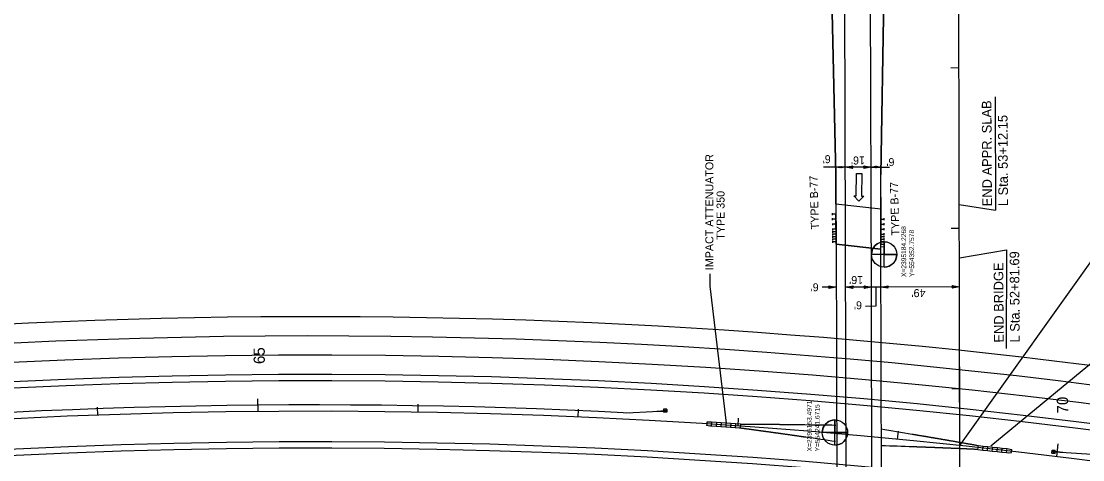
# Model space of a CAD drawing. Extents: x 2389694 to 2405615, y 546931 to 573532.
# Drawn here: x 2394645 to 2395308, y 554225 to 554498 of the extents above; entities that cross this region are included whole.
import ezdxf

# ---------------------------------------------------------------- set-up
doc = ezdxf.new("R2010")
doc.units = 0
for name, color, linetype in [('Boring Cell', 7, 'Continuous'), ('Old_Level_11', 7, 'Continuous'), ('Prop Approach Slab', 7, 'Continuous'), ('Prop Approach Slab Hatching', 7, 'Continuous'), ('Prop Cable Guiderail Anchor Unit CELL', 7, 'Continuous'), ('Prop Cable Guiderail Double Face', 7, 'Continuous'), ('Prop Dimension', 7, 'Continuous'), ('Prop Dimension Text', 7, 'Continuous'), ('Prop DSN Text', 7, 'Continuous'), ('Prop EOT', 7, 'Continuous'), ('Prop Guardrail', 7, 'Continuous'), ('Prop Guardrail Attenuator CELL', 7, 'Continuous'), ('Prop Horizontal Alignment', 7, 'Continuous'), ('Prop Horizontal Alignment Curve and Spiral Data', 7, 'Continuous'), ('Prop Horizontal Alignment Tick Large', 7, 'Continuous'), ('Prop Horizontal Alignment Tick Small', 7, 'Continuous'), ('Prop Lane Arrow Through CELL', 7, 'Continuous'), ('Prop Lane Lines', 7, 'Continuous'), ('Prop SAU III Approach CELL', 7, 'Continuous'), ('Prop SAU III Trailing CELL', 7, 'Continuous'), ('Prop SBG', 7, 'Continuous')]:
    doc.layers.add(name, color=color, linetype=linetype)

# ---------------------------------------------------------------- blocks, each defined once
blk = doc.blocks.new('Guardrail Attenuator')
at = {"layer": 'Prop Guardrail Attenuator CELL'}
for p, q in [((0, 1.25), (3, 1.25)), ((0, -1.25), (0, 1.25)), ((3, -1.25), (3, 1.25)), ((3, 1.25), (6, 1.25)), ((6, -1.25), (6, 1.25)), ((6, 1.25), (9, 1.25)), ((9, -1.25), (9, 1.25)), ((9, 1.25), (12, 1.25)), ((12, -1.25), (12, 1.25)), ((12, 1.25), (15, 1.25)), ((15, 1.25), (18, 1.25)), ((15, -1.25), (15, 1.25)), ((18, -1.25), (18, 1.25)), ((18, 1.25), (19, 1.25)), ((19, 1.25), (21, 1)), ((21, 0), (21, 1)), ((21, -1), (21, 0)), ((0, -1.25), (3, -1.25)), ((3, -1.25), (6, -1.25)), ((6, -1.25), (9, -1.25)), ((9, -1.25), (12, -1.25)), ((12, -1.25), (15, -1.25)), ((15, -1.25), (18, -1.25)), ((18, -1.25), (19, -1.25)), ((19, -1.25), (21, -1))]:
    blk.add_line(p, q, dxfattribs=at)
blk = doc.blocks.new('Type III SAU AP')
at = {"layer": 'Prop SAU III Approach CELL'}
for p, q in [((0, 0), (18.75, 0)), ((0.98975, 2), (2.13525, 2)), ((1.5625, 0), (1.5625, 2)), ((2.55225, 2), (3.69775, 2)), ((3.125, 0), (3.125, 2)), ((4.11475, 2), (5.26025, 2)), ((4.6875, 0), (4.6875, 2)), ((5.67725, 2), (6.82275, 2)), ((6.25, 0), (6.25, 2)), ((7.23975, 2), (8.38525, 2)), ((7.8125, 0), (7.8125, 2)), ((8.80225, 2), (9.94775, 2)), ((9.375, 0), (9.375, 2)), ((11.92725, 2), (13.07275, 2)), ((12.5, 0), (12.5, 2)), ((15.05225, 2), (16.19775, 2)), ((15.625, 0), (15.625, 2)), ((18.17725, 2), (19.32275, 2)), ((18.75, 0), (18.75, 2))]:
    blk.add_line(p, q, dxfattribs=at)
blk = doc.blocks.new('Type III SAU TR')
at = {"layer": 'Prop SAU III Trailing CELL'}
for p, q in [((0, 0), (18.75, 0)), ((1.5625, 0), (1.5625, -2)), ((3.125, 0), (3.125, -2)), ((4.6875, 0), (4.6875, -2)), ((6.25, 0), (6.25, -2)), ((7.8125, 0), (7.8125, -2)), ((9.375, 0), (9.375, -2)), ((12.5, 0), (12.5, -2)), ((15.625, 0), (15.625, -2)), ((18.75, 0), (18.75, -2)), ((0.98975, -2), (2.13525, -2)), ((2.55225, -2), (3.69775, -2)), ((4.11475, -2), (5.26025, -2)), ((5.67725, -2), (6.82275, -2)), ((7.23975, -2), (8.38525, -2)), ((8.80225, -2), (9.94775, -2)), ((11.92725, -2), (13.07275, -2)), ((15.05225, -2), (16.19775, -2)), ((18.17725, -2), (19.32275, -2))]:
    blk.add_line(p, q, dxfattribs=at)
blk = doc.blocks.new('B02')
at = {"layer": 'Boring Cell'}
for p, q in [((0, -15.81), (0, 15.81)), ((0.1785, 15.81), (0, 15.81)), ((15.81, 0), (-15.81, 0)), ((15.81, 0), (15.81, 0.1785))]:
    blk.add_line(p, q, dxfattribs=at)
for points in [[(0, 15.81), (0, 0), (-15.81, 0)], [(0, -15.81), (0, 0), (15.81, 0)]]:
    blk.add_lwpolyline(points, dxfattribs=at)
blk.add_circle((0, 0), 15.81, dxfattribs=at)
for start, end in [(89.3557361, 180), (270, 0.6442639)]:
    blk.add_arc((0, 0), 15.81, start, end, dxfattribs=at)

msp = doc.modelspace()

# ---------------------------------------------------------------- linework, layer by layer
at = {"layer": 'Prop Approach Slab'}
for p, q in [((2395154.11, 554384.09), (2395154.17, 554362.65)), ((2395182.12, 554381.03), (2395182.18, 554359.37)), ((2395154.17, 554362.65), (2395154.78, 554130.56)), ((2395182.79, 554127.29), (2395182.18, 554359.37)), ((2395182.19, 554356.03), (2395154.18, 554359.08))]:
    msp.add_line(p, q, dxfattribs=at)
at = {"layer": 'Prop Approach Slab Hatching'}
msp.add_lwpolyline([(2395154.11, 554384.09), (2395154.18, 554359.08), (2395182.19, 554356.03), (2395182.12, 554381.03)], close=True, dxfattribs=at)
at = {"layer": 'Prop Cable Guiderail Anchor Unit CELL'}
for p, q in [((2395023.58, 554253.87), (2395039.55, 554254.8)), ((2395039.55, 554254.8), (2395047.53, 554255.45)), ((2395039.55, 554254.8), (2395047.54, 554255.26)), ((2395039.55, 554254.8), (2395047.53, 554255.06)), ((2395039.55, 554254.8), (2395039.55, 554254.8)), ((2395048.48, 554256.32), (2395046.48, 554256.2)), ((2395046.48, 554256.2), (2395046.6, 554254.2)), ((2395048.59, 554254.32), (2395046.6, 554254.2)), ((2395047.76, 554255.69), (2395047.26, 554255.66)), ((2395047.26, 554255.66), (2395047.31, 554254.83)), ((2395047.81, 554254.86), (2395047.31, 554254.83)), ((2395047.76, 554255.69), (2395047.81, 554254.86)), ((2395048.48, 554256.32), (2395048.59, 554254.32)), ((2395288.95, 554228.79), (2395289.1, 554230.78)), ((2395288.95, 554228.79), (2395290.95, 554228.64)), ((2395289.1, 554230.78), (2395291.09, 554230.64)), ((2395289.74, 554229.32), (2395289.8, 554230.15)), ((2395289.74, 554229.32), (2395290.24, 554229.28)), ((2395289.8, 554230.15), (2395290.3, 554230.11)), ((2395298, 554229.13), (2395290.01, 554229.52)), ((2395298, 554229.13), (2395290.02, 554229.71)), ((2395298, 554229.13), (2395290.06, 554229.91)), ((2395290.24, 554229.28), (2395290.3, 554230.11)), ((2395290.95, 554228.64), (2395291.09, 554230.64)), ((2395313.96, 554227.95), (2395298, 554229.13)), ((2395298, 554229.13), (2395298, 554229.13))]:
    msp.add_line(p, q, dxfattribs=at)
at = {"layer": 'Prop Cable Guiderail Double Face'}
msp.add_arc((2394828.31, 550434.92), 3824, 87.04844, 123.9393, dxfattribs=at)
at = {"layer": 'Prop Dimension'}
for p, q in [((2395154.06, 554402.35), (2395145.01, 554802.32)), ((2395253.65, 554450.99), (2395253.71, 554380.35)), ((2395231.11, 554383.8), (2395253.71, 554380.35)), ((2395231.86, 554099.89), (2395231.19, 554355.88)), ((2395231.2, 554350.7), (2395260.69, 554355.58)), ((2395260.69, 554355.58), (2395260.53, 554294.01)), ((2395075.34, 554340.73), (2395075.34, 554332.97)), ((2395075.34, 554332.97), (2395085.46, 554247.56)), ((2395154.25, 554332.32), (2395145.53, 554332.3)), ((2395176.25, 554332.38), (2395160.25, 554332.34)), ((2395182.25, 554332.4), (2395176.25, 554332.38)), ((2395179.32, 554320.66), (2395179.18, 554332.23)), ((2395231.25, 554332.53), (2395182.25, 554332.4)), ((2395172.47, 554320.43), (2395179.32, 554320.66)), ((2395359.99, 554323.26), (2395250.95, 554233.28))]:
    msp.add_line(p, q, dxfattribs=at)
for points in [[(2395156.75, 554406.73), (2395154.05, 554407.19), (2395156.76, 554407.67), (2395156.42, 554407.19)], [(2395157.35, 554407.66), (2395160.05, 554407.2), (2395157.34, 554406.71), (2395157.68, 554407.19)], [(2395164.55, 554406.44), (2395160.05, 554407.2), (2395164.57, 554408.01), (2395164, 554407.21)], [(2395171.55, 554408.01), (2395176.05, 554407.24), (2395171.53, 554406.43), (2395172.1, 554407.23)], [(2395178.75, 554406.79), (2395176.05, 554407.24), (2395178.76, 554407.73), (2395178.42, 554407.25)], [(2395179.35, 554407.72), (2395182.05, 554407.26), (2395179.34, 554406.77), (2395179.68, 554407.25)], [(2395149.75, 554333.09), (2395154.25, 554332.32), (2395149.73, 554331.51), (2395150.3, 554332.31)], [(2395164.75, 554331.57), (2395160.25, 554332.34), (2395164.77, 554333.15), (2395164.2, 554332.35)], [(2395171.75, 554333.14), (2395176.25, 554332.38), (2395171.73, 554331.57), (2395172.3, 554332.37)], [(2395186.75, 554331.63), (2395182.25, 554332.4), (2395186.77, 554333.21), (2395186.2, 554332.41)], [(2395226.75, 554333.29), (2395231.25, 554332.53), (2395226.73, 554331.71), (2395227.3, 554332.52)]]:
    msp.add_lwpolyline(points, close=True, dxfattribs=at)
msp.add_lwpolyline([(2395231.68, 554169.01), (2395231.51, 554231.96), (2395231.27, 554231.96)], dxfattribs=at)
at = {"layer": 'Prop DSN Text'}
for p, q in [((2395160.05, 554407.2), (2395146.38, 554407.16)), ((2395176.05, 554407.24), (2395160.05, 554407.2)), ((2395176.05, 554407.24), (2395187.52, 554407.27))]:
    msp.add_line(p, q, dxfattribs=at)
at = {"layer": 'Prop EOT'}
for p, q in [((2395160.86, 554099.7), (2395158.69, 554921.89)), ((2395176.26, 554329.14), (2395174.69, 554921.93)), ((2395154.06, 554402.35), (2395145.01, 554802.32)), ((2395189.01, 554802.44), (2395182.06, 554402.42)), ((2395182.12, 554381.03), (2395182.05, 554407.26)), ((2395176.86, 554099.74), (2395176.26, 554329.14))]:
    msp.add_line(p, q, dxfattribs=at)
for centre, radius, start, end in [((2392902.55, 556337.94), 2284, 296.10428, 342.30241), ((2392902.55, 556337.94), 2288, 296.10428, 342.30241), ((2392902.55, 556337.94), 2312, 296.10428, 342.30241), ((2392902.55, 556337.94), 2316, 296.10428, 342.30241), ((2394865.6, 554590.75), 1087, 256.52302, 12.63033), ((2394865.6, 554590.75), 1063, 256.52302, 12.63033), ((2394828.31, 550434.92), 3879, 67.475, 106.78848), ((2394828.31, 550434.92), 3867, 59.69891, 109.59769), ((2394828.31, 550434.92), 3843, 59.69891, 123.9393), ((2394828.31, 550434.92), 3839, 59.69891, 123.9393), ((2394828.31, 550434.92), 3801, 59.69891, 123.9393), ((2394828.31, 550434.92), 3797, 59.69891, 123.9393)]:
    msp.add_arc(centre, radius, start, end, dxfattribs=at)
at = {"layer": 'Prop Guardrail'}
for p, q in [((2395145.01, 554802.32), (2395154.06, 554402.35)), ((2395182.06, 554402.42), (2395189.01, 554802.44)), ((2395154.06, 554402.35), (2395154.04, 554377.83)), ((2395182.32, 554374.78), (2395182.06, 554402.42))]:
    msp.add_line(p, q, dxfattribs=at)
for points in [[(2395094.43, 554246.95), (2395094.99, 554246.95), (2395095.55, 554246.95), (2395096.11, 554246.94), (2395096.67, 554246.94), (2395097.23, 554246.94), (2395097.78, 554246.94), (2395098.34, 554246.94), (2395098.9, 554246.93), (2395099.47, 554246.93), (2395100.02, 554246.93), (2395100.58, 554246.93), (2395101.14, 554246.92), (2395101.7, 554246.92), (2395102.25, 554246.92), (2395102.82, 554246.92), (2395103.38, 554246.91), (2395103.94, 554246.91), (2395104.49, 554246.91), (2395105.05, 554246.91), (2395105.61, 554246.9), (2395106.17, 554246.9), (2395106.73, 554246.9), (2395107.29, 554246.89), (2395107.85, 554246.89), (2395108.41, 554246.88), (2395108.96, 554246.88), (2395109.52, 554246.88), (2395110.09, 554246.87), (2395110.65, 554246.87), (2395111.2, 554246.87), (2395111.76, 554246.86), (2395112.32, 554246.86), (2395112.88, 554246.85), (2395113.44, 554246.85), (2395114, 554246.85), (2395114.56, 554246.84), (2395115.11, 554246.84), (2395115.67, 554246.83), (2395116.23, 554246.83), (2395116.8, 554246.82), (2395117.35, 554246.82), (2395117.91, 554246.81), (2395118.47, 554246.81), (2395119.03, 554246.8), (2395119.58, 554246.8), (2395120.15, 554246.79), (2395120.71, 554246.79), (2395121.27, 554246.78), (2395121.82, 554246.78), (2395122.38, 554246.77), (2395122.94, 554246.77), (2395123.51, 554246.76), (2395124.06, 554246.75), (2395124.62, 554246.75), (2395125.18, 554246.74), (2395125.74, 554246.74), (2395126.29, 554246.73), (2395126.86, 554246.72), (2395127.42, 554246.72), (2395127.98, 554246.71), (2395128.53, 554246.7), (2395129.09, 554246.7), (2395129.65, 554246.69), (2395130.22, 554246.68), (2395130.77, 554246.68), (2395131.33, 554246.67), (2395131.89, 554246.66), (2395132.45, 554246.66), (2395133, 554246.65), (2395133.57, 554246.64), (2395134.13, 554246.64), (2395134.69, 554246.63), (2395154.04, 554246.37)], [(2395153.93, 554236.04), (2395135.26, 554238.74), (2395134.69, 554238.82), (2395134.12, 554238.9), (2395133.55, 554238.98), (2395132.99, 554239.06), (2395132.42, 554239.15), (2395131.86, 554239.23), (2395131.3, 554239.31), (2395130.72, 554239.39), (2395130.16, 554239.47), (2395129.59, 554239.55), (2395129.03, 554239.63), (2395128.46, 554239.71), (2395127.9, 554239.79), (2395127.32, 554239.87), (2395126.76, 554239.95), (2395126.19, 554240.04), (2395125.63, 554240.12), (2395125.06, 554240.2), (2395124.49, 554240.28), (2395123.92, 554240.36), (2395123.36, 554240.44), (2395122.79, 554240.52), (2395122.23, 554240.6), (2395121.66, 554240.68), (2395121.09, 554240.76), (2395120.52, 554240.84), (2395119.96, 554240.91), (2395119.39, 554240.99), (2395118.83, 554241.07), (2395118.26, 554241.15), (2395117.68, 554241.23), (2395117.12, 554241.31), (2395116.55, 554241.39), (2395115.99, 554241.47), (2395115.42, 554241.55), (2395114.86, 554241.63), (2395114.28, 554241.71), (2395113.72, 554241.78), (2395113.15, 554241.86), (2395112.59, 554241.94), (2395112.02, 554242.02), (2395111.45, 554242.1), (2395110.88, 554242.18), (2395110.32, 554242.25), (2395109.75, 554242.33), (2395109.18, 554242.41), (2395108.62, 554242.49), (2395108.04, 554242.57), (2395107.48, 554242.64), (2395106.91, 554242.72), (2395106.35, 554242.8), (2395105.78, 554242.88), (2395105.22, 554242.95), (2395104.64, 554243.03), (2395104.07, 554243.11), (2395103.51, 554243.18), (2395102.94, 554243.26), (2395102.38, 554243.34), (2395101.8, 554243.42), (2395101.24, 554243.49), (2395100.67, 554243.57), (2395100.1, 554243.65), (2395099.54, 554243.72), (2395098.97, 554243.8), (2395098.4, 554243.87), (2395097.83, 554243.95), (2395097.27, 554244.03), (2395096.7, 554244.1), (2395096.13, 554244.18), (2395095.57, 554244.25), (2395094.99, 554244.33), (2395093.86, 554244.48)], [(2395182.32, 554243.92), (2395201.73, 554240.69), (2395202.3, 554240.6), (2395202.87, 554240.5), (2395203.43, 554240.41), (2395203.99, 554240.32), (2395204.57, 554240.22), (2395205.13, 554240.13), (2395205.7, 554240.03), (2395206.27, 554239.94), (2395206.83, 554239.84), (2395207.4, 554239.75), (2395207.97, 554239.65), (2395208.54, 554239.56), (2395209.1, 554239.46), (2395209.66, 554239.37), (2395210.24, 554239.27), (2395210.8, 554239.17), (2395211.37, 554239.08), (2395211.94, 554238.98), (2395212.5, 554238.89), (2395213.07, 554238.79), (2395213.64, 554238.69), (2395214.2, 554238.6), (2395214.77, 554238.5), (2395215.33, 554238.41), (2395215.9, 554238.31), (2395216.47, 554238.21), (2395217.03, 554238.12), (2395217.61, 554238.02), (2395218.17, 554237.92), (2395218.73, 554237.83), (2395219.31, 554237.73), (2395219.87, 554237.63), (2395220.43, 554237.54), (2395221, 554237.44), (2395221.57, 554237.34), (2395222.13, 554237.25), (2395222.7, 554237.15), (2395223.27, 554237.05), (2395223.83, 554236.95), (2395224.4, 554236.86), (2395224.96, 554236.76), (2395225.53, 554236.66), (2395226.1, 554236.56), (2395226.66, 554236.47), (2395227.23, 554236.37), (2395227.8, 554236.27), (2395228.36, 554236.17), (2395228.93, 554236.07), (2395229.5, 554235.97), (2395230.06, 554235.88), (2395230.62, 554235.78), (2395231.19, 554235.68), (2395231.76, 554235.58), (2395232.32, 554235.48), (2395232.89, 554235.38), (2395233.46, 554235.28), (2395234.02, 554235.19), (2395234.59, 554235.09), (2395235.16, 554234.99), (2395235.72, 554234.89), (2395236.28, 554234.79), (2395236.85, 554234.69), (2395237.42, 554234.59), (2395237.98, 554234.49), (2395238.55, 554234.39), (2395239.12, 554234.29), (2395239.68, 554234.19), (2395240.25, 554234.09), (2395240.81, 554233.99), (2395241.38, 554233.89), (2395241.94, 554233.79), (2395243.07, 554233.59)], [(2395242.81, 554231.1), (2395242.25, 554231.13), (2395241.69, 554231.15), (2395241.12, 554231.18), (2395240.56, 554231.21), (2395240, 554231.23), (2395239.44, 554231.26), (2395238.87, 554231.28), (2395238.31, 554231.31), (2395237.75, 554231.33), (2395237.19, 554231.36), (2395236.62, 554231.38), (2395236.06, 554231.41), (2395235.5, 554231.43), (2395234.94, 554231.46), (2395234.37, 554231.48), (2395233.81, 554231.51), (2395233.25, 554231.53), (2395232.69, 554231.55), (2395232.12, 554231.58), (2395231.56, 554231.6), (2395231, 554231.63), (2395230.44, 554231.65), (2395229.87, 554231.68), (2395229.31, 554231.7), (2395228.75, 554231.72), (2395228.19, 554231.75), (2395227.61, 554231.77), (2395227.05, 554231.79), (2395226.49, 554231.82), (2395225.93, 554231.84), (2395225.36, 554231.86), (2395224.8, 554231.89), (2395224.24, 554231.91), (2395223.68, 554231.93), (2395223.11, 554231.96), (2395222.55, 554231.98), (2395221.99, 554232), (2395221.43, 554232.02), (2395220.87, 554232.05), (2395220.3, 554232.07), (2395219.74, 554232.09), (2395219.18, 554232.11), (2395218.62, 554232.14), (2395218.05, 554232.16), (2395217.49, 554232.18), (2395216.93, 554232.2), (2395216.37, 554232.22), (2395215.8, 554232.25), (2395215.24, 554232.27), (2395214.68, 554232.29), (2395214.12, 554232.31), (2395213.55, 554232.33), (2395212.99, 554232.36), (2395212.43, 554232.38), (2395211.87, 554232.4), (2395211.3, 554232.42), (2395210.74, 554232.44), (2395210.18, 554232.46), (2395209.62, 554232.48), (2395209.05, 554232.5), (2395208.49, 554232.52), (2395207.93, 554232.54), (2395207.37, 554232.57), (2395206.8, 554232.59), (2395206.23, 554232.61), (2395205.67, 554232.63), (2395205.11, 554232.65), (2395204.54, 554232.67), (2395203.98, 554232.69), (2395203.42, 554232.71), (2395202.86, 554232.73), (2395202.29, 554232.75), (2395182.53, 554233.44)]]:
    msp.add_spline(points, degree=3, dxfattribs=at)
at = {"layer": 'Prop Horizontal Alignment'}
msp.add_line((2395231.86, 554099.89), (2395228.72, 555288.08), dxfattribs=at)
for centre, radius, start, end in [((2392902.55, 556337.94), 2300, 296.10428, 342.30241), ((2394865.6, 554590.75), 1075, 256.52302, 12.63033), ((2394828.31, 550434.92), 3820, 59.69891, 123.9393)]:
    msp.add_arc(centre, radius, start, end, dxfattribs=at)
at = {"layer": 'Prop Horizontal Alignment Curve and Spiral Data'}
msp.add_line((2395231.51, 554233.58), (2395326.81, 554367.16), dxfattribs=at)
at = {"layer": 'Prop Horizontal Alignment Tick Large'}
for p, q in [((2394793.16, 554254.75), (2394793.08, 554262.75)), ((2395292.01, 554226.67), (2395292.98, 554234.61))]:
    msp.add_line(p, q, dxfattribs=at)
at = {"layer": 'Prop Horizontal Alignment Tick Small'}
for p, q in [((2395230.89, 554469.01), (2395225.89, 554469)), ((2395231.15, 554369.01), (2395226.15, 554369)), ((2395231.42, 554269.01), (2395226.42, 554269)), ((2394693.19, 554252.53), (2394693.01, 554257.52)), ((2394893.15, 554254.37), (2394893.24, 554259.36)), ((2394993.11, 554251.36), (2394993.32, 554256.35)), ((2395092.95, 554245.74), (2395093.29, 554250.73)), ((2395192.6, 554237.51), (2395193.08, 554242.48))]:
    msp.add_line(p, q, dxfattribs=at)
at = {"layer": 'Prop Lane Arrow Through CELL'}
for p, q in [((2395166.82, 554389.21), (2395167.04, 554403.21)), ((2395167.04, 554403.21), (2395170.34, 554403.16)), ((2395170.34, 554403.16), (2395170.12, 554389.16)), ((2395168.47, 554386.04), (2395165.32, 554389.24)), ((2395165.32, 554389.24), (2395166.82, 554389.21)), ((2395171.62, 554389.14), (2395168.47, 554386.04)), ((2395170.12, 554389.16), (2395171.62, 554389.14))]:
    msp.add_line(p, q, dxfattribs=at)
at = {"layer": 'Prop Lane Lines'}
msp.add_arc((2394828.31, 550434.92), 3855, 59.69891, 123.9393, dxfattribs=at)
at = {"layer": 'Prop SBG'}
for p, q in [((2395154.06, 554402.35), (2395145.01, 554802.32)), ((2395154.11, 554384.09), (2395154.05, 554407.19))]:
    msp.add_line(p, q, dxfattribs=at)

# ---------------------------------------------------------------- block references
at = {"layer": 'Prop Dimension', "xscale": 0.5, "yscale": 0.5000000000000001, "rotation": 0.15150934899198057}
for p in [(2395184.23, 554352.76), (2395153.5, 554241.67)]:
    msp.add_blockref('B02', p, dxfattribs=at)
at = {"layer": 'Prop Guardrail Attenuator CELL'}
for p, xscale, yscale, rotation in [((2395094.33, 554245.71), 0.99999907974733, 0.9999990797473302, 176.12113234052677), ((2395242.94, 554232.35), 0.9999990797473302, 0.99999907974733, -6.029491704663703)]:
    msp.add_blockref('Guardrail Attenuator', p, dxfattribs=dict(at, xscale=xscale, yscale=yscale, rotation=rotation))
at = {"layer": 'Prop SAU III Approach CELL', "xscale": 0.99999907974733}
for name, p, yscale, rotation in [('Type III SAU AP', (2395154.18, 554359.08), 0.9999990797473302, 90.43375448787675), ('Type III SAU TR', (2395182.19, 554356.03), 0.9999990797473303, 89.60121717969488)]:
    msp.add_blockref(name, p, dxfattribs=dict(at, yscale=yscale, rotation=rotation))

# ---------------------------------------------------------------- texts
at = {"layer": 'Old_Level_11'}
for s, height, rotation, p in [('IMPACT ATTENUATOR', 5, 90, (2395077.55, 554342.92)), ('TYPE 350', 5, 90, (2395084.55, 554361.91)), ('L Sta. 52+81.69', 6, 90.32333, (2395268.89, 554297.86)), ('END BRIDGE', 6, 90.32333, (2395258.89, 554297.81))]:
    msp.add_text(s, height=height, rotation=rotation, dxfattribs=at).set_placement(p)
at = {"layer": 'Prop Dimension'}
for s, p in [('X=2395184.2268', (2395197.99, 554338.7)), ('Y=554352.7578', (2395202.99, 554338.71)), ('X=2395153.4971', (2395139.03, 554229.92)), ('Y=554241.6715', (2395144.03, 554229.93))]:
    msp.add_text(s, height=3, rotation=90.15151, dxfattribs=at).set_placement(p)
at = {"layer": 'Prop Dimension Text'}
for s, height, rotation, p in [('END APPR. SLAB', 6, 90.32333, (2395251.57, 554382.81)), ('L Sta. 53+12.15', 6, 90.32333, (2395261.57, 554382.87)), ("6'", 5, 179.98788, (2395150.85, 554414.66)), ("16'", 5, 179.98788, (2395172.23, 554413.84)), ("6'", 5, 179.98788, (2395190.65, 554412.83)), ('TYPE B-77', 5, 91.69142, (2395143.53, 554368.49)), ('TYPE B-77', 5, 91.69142, (2395193.79, 554364.6)), ("6'", 5, 179.98788, (2395143.32, 554334.76)), ("16'", 5, 179.98788, (2395171.12, 554339.27)), ("49'", 5, 179.98788, (2395210.05, 554331.13)), ("6'", 5, 179.98788, (2395170.39, 554323.57))]:
    msp.add_text(s, height=height, rotation=rotation, dxfattribs=at).set_placement(p)
at = {"layer": 'Prop Horizontal Alignment Curve and Spiral Data'}
for s, p in [('65', (2394797.45, 554284.44)), ('70', (2395299.18, 554253.63))]:
    msp.add_text(s, height=7, rotation=90.52726, dxfattribs=at).set_placement(p)

doc.saveas('drawing.dxf')
